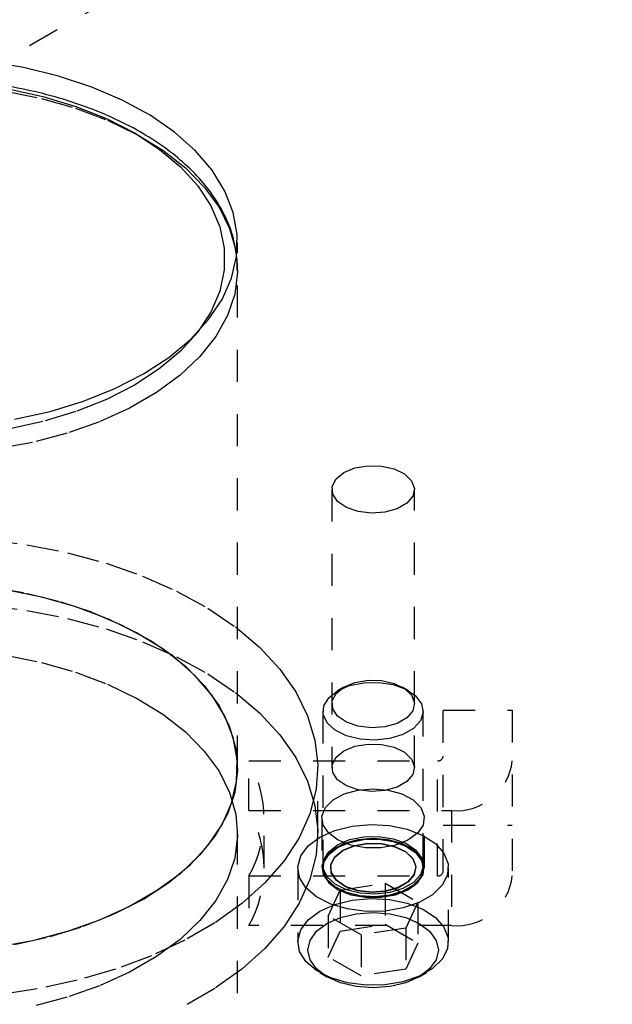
# Model space of a CAD drawing. Header units: inches. Extents: x 1907 to 2452, y -210 to -54.
# Tile 412 of 656: x 1987.51 to 1989.35, y -183.82 to -180.75. Entities that reach past the tile are written whole.
import ezdxf

# ---------------------------------------------------------------- set-up
doc = ezdxf.new("R2010")
doc.units = ezdxf.units.IN
doc.header["$LTSCALE"] = 0.5
doc.header["$MEASUREMENT"] = 0
doc.linetypes.add('HIDDEN', pattern=[0.225, 0.15, -0.075])
doc.layers.add('SID-M-H', color=4, linetype='HIDDEN')
doc.layers.add('SID-M-S', color=105, linetype='Continuous')

msp = doc.modelspace()

# ---------------------------------------------------------------- linework, layer by layer
at = {"layer": 'SID-M-H'}
for p, q in [((1991.78034, -178.38675), (1978.69887, -185.93853)), ((1987.462, -180.97664), (1987.57367, -180.99951)), ((1987.57367, -180.99951), (1987.67986, -181.02984)), ((1987.67986, -181.02984), (1987.7791, -181.0672)), ((1987.7791, -181.0672), (1987.86999, -181.11108)), ((1987.86999, -181.11108), (1987.95125, -181.16086)), ((1987.95125, -181.16086), (1988.02174, -181.21583)), ((1988.02174, -181.21583), (1988.08047, -181.27523)), ((1988.08047, -181.27523), (1988.12662, -181.33823)), ((1988.12662, -181.33823), (1988.15955, -181.40393)), ((1988.15955, -181.40393), (1988.17877, -181.47142)), ((1988.18415, -183.0811), (1988.18415, -181.44802)), ((1988.17877, -181.47142), (1988.18404, -181.53976)), ((1988.18404, -181.53976), (1988.17527, -181.60797)), ((1988.17527, -181.60797), (1988.15258, -181.6751)), ((1988.15258, -181.6751), (1988.11631, -181.74021)), ((1988.06015, -181.72665), (1988.00624, -181.78595)), ((1988.06099, -181.72557), (1988.06015, -181.72665)), ((1988.11631, -181.74021), (1988.06694, -181.80239)), ((1988.00624, -181.78595), (1987.94034, -181.84106)), ((1988.06694, -181.80239), (1988.00518, -181.86076)), ((1987.94034, -181.84106), (1987.86342, -181.89119)), ((1988.00518, -181.86076), (1987.9319, -181.91451)), ((1987.86342, -181.89119), (1987.77659, -181.93559)), ((1987.77659, -181.93559), (1987.68112, -181.97364)), ((1987.9319, -181.91451), (1987.84812, -181.96287)), ((1987.84812, -181.96287), (1987.75502, -182.00517)), ((1987.68112, -181.97364), (1987.5784, -182.00476)), ((1987.5784, -182.00476), (1987.46994, -182.0285)), ((1987.75502, -182.00517), (1987.65391, -182.04083)), ((1987.65391, -182.04083), (1987.5462, -182.06932)), ((1987.5462, -182.06932), (1987.43341, -182.09027)), ((1988.51517, -182.16311), (1988.54959, -182.14892)), ((1988.54959, -182.14892), (1988.59013, -182.14196)), ((1988.59013, -182.14196), (1988.6324, -182.14297)), ((1988.6324, -182.14297), (1988.67181, -182.15184)), ((1988.67181, -182.15184), (1988.70408, -182.16762)), ((1988.47852, -182.20639), (1988.49059, -182.18299)), ((1988.49059, -182.18299), (1988.51517, -182.16311)), ((1988.70408, -182.16762), (1988.72574, -182.1886)), ((1988.47753, -182.21557), (1988.47753, -183.0811)), ((1988.48026, -182.23079), (1988.47852, -182.20639)), ((1988.72574, -182.1886), (1988.73442, -182.2125)), ((1988.73442, -182.2125), (1988.72919, -182.23673)), ((1988.73453, -183.0811), (1988.73453, -182.21557)), ((1988.49564, -182.25354), (1988.48026, -182.23079)), ((1988.72919, -182.23673), (1988.71061, -182.25867)), ((1988.52298, -182.27217), (1988.49564, -182.25354)), ((1988.55932, -182.28467), (1988.52298, -182.27217)), ((1988.6807, -182.27594), (1988.64269, -182.28667)), ((1988.71061, -182.25867), (1988.6807, -182.27594)), ((1988.60072, -182.28969), (1988.55932, -182.28467)), ((1988.64269, -182.28667), (1988.60072, -182.28969)), ((1987.39939, -182.37027), (1987.52905, -182.3875)), ((1987.52905, -182.3875), (1987.65481, -182.4126)), ((1987.65481, -182.4126), (1987.77523, -182.44527)), ((1987.77523, -182.44527), (1987.88895, -182.48514)), ((1987.88895, -182.48514), (1987.99469, -182.53176)), ((1987.51842, -182.53702), (1987.4046, -182.51802)), ((1987.462, -182.52654), (1987.57367, -182.54941)), ((1987.62754, -182.56366), (1987.51842, -182.53702)), ((1987.57367, -182.54941), (1987.67986, -182.57974)), ((1987.99469, -182.53176), (1988.09125, -182.58461)), ((1987.39939, -182.57441), (1987.52905, -182.59164)), ((1987.73044, -182.59757), (1987.62754, -182.56366)), ((1987.67986, -182.57974), (1987.7791, -182.6171)), ((1987.52905, -182.59164), (1987.65481, -182.61673)), ((1987.82567, -182.63826), (1987.73044, -182.59757)), ((1988.09125, -182.58461), (1988.17753, -182.64308)), ((1987.65481, -182.61673), (1987.77523, -182.6494)), ((1987.7791, -182.6171), (1987.86999, -182.66098)), ((1987.9119, -182.68517), (1987.82567, -182.63826)), ((1988.17753, -182.64308), (1988.25255, -182.70652)), ((1987.77523, -182.6494), (1987.88895, -182.68927)), ((1987.86999, -182.66098), (1987.95125, -182.71076)), ((1987.88895, -182.68927), (1987.99469, -182.7359)), ((1987.98791, -182.73764), (1987.9119, -182.68517)), ((1988.25255, -182.70652), (1988.31547, -182.7742)), ((1987.462, -182.73068), (1987.57367, -182.75354)), ((1987.95125, -182.71076), (1988.02174, -182.76573)), ((1987.99469, -182.7359), (1988.09125, -182.78875)), ((1987.57367, -182.75354), (1987.67986, -182.78387)), ((1988.05263, -182.79493), (1987.98791, -182.73764)), ((1988.02174, -182.76573), (1988.08047, -182.82513)), ((1987.67986, -182.78387), (1987.7791, -182.82124)), ((1988.10517, -182.85624), (1988.05263, -182.79493)), ((1988.09125, -182.78875), (1988.17753, -182.84722)), ((1988.31547, -182.7742), (1988.36556, -182.84536)), ((1987.7791, -182.82124), (1987.86999, -182.86512)), ((1988.08047, -182.82513), (1988.12662, -182.88813)), ((1988.49554, -182.84156), (1988.53302, -182.82559)), ((1988.51517, -182.83023), (1988.54959, -182.81604)), ((1988.53302, -182.82559), (1988.57698, -182.81671)), ((1988.54959, -182.81604), (1988.59013, -182.80907)), ((1988.57698, -182.81671), (1988.62352, -182.81571)), ((1988.59013, -182.80907), (1988.6324, -182.81008)), ((1988.62352, -182.81571), (1988.66851, -182.82267)), ((1988.6324, -182.81008), (1988.67181, -182.81896)), ((1988.66851, -182.82267), (1988.70795, -182.83697)), ((1988.67181, -182.81896), (1988.70408, -182.83474)), ((1988.14477, -182.9207), (1988.10517, -182.85624)), ((1988.17753, -182.84722), (1988.25255, -182.91066)), ((1988.36556, -182.84536), (1988.40228, -182.91919)), ((1988.46789, -182.86319), (1988.49554, -182.84156)), ((1988.47852, -182.87351), (1988.49059, -182.8501)), ((1988.49059, -182.8501), (1988.51517, -182.83023)), ((1988.51515, -182.83024), (1988.49552, -182.84157)), ((1988.71653, -182.84157), (1988.69691, -182.83024)), ((1988.70408, -182.83474), (1988.72574, -182.85572)), ((1988.70795, -182.83697), (1988.73833, -182.85735)), ((1988.72574, -182.85572), (1988.73442, -182.87962)), ((1988.73833, -182.85735), (1988.75695, -182.88199)), ((1987.86999, -182.86512), (1987.95125, -182.91489)), ((1988.12662, -182.88813), (1988.15955, -182.95383)), ((1988.45076, -182.91544), (1988.4525, -182.88857)), ((1988.4525, -182.88857), (1988.46789, -182.86319)), ((1988.48026, -182.8979), (1988.47852, -182.87351)), ((1988.73442, -182.87962), (1988.72919, -182.90385)), ((1988.75695, -182.88199), (1988.76217, -182.90871)), ((1987.95125, -182.91489), (1988.02174, -182.96987)), ((1988.17089, -182.98742), (1988.14477, -182.9207)), ((1988.25255, -182.91066), (1988.31547, -182.97834)), ((1988.40228, -182.91919), (1988.42519, -182.99485)), ((1988.44978, -182.90534), (1988.44978, -183.38445)), ((1988.46282, -182.94141), (1988.45076, -182.91544)), ((1988.49564, -182.92065), (1988.48026, -182.8979)), ((1988.52298, -182.93929), (1988.49564, -182.92065)), ((1988.72919, -182.90385), (1988.71061, -182.92579)), ((1988.76217, -182.90871), (1988.75351, -182.93513)), ((1988.76228, -183.38445), (1988.76228, -182.90534)), ((1988.82403, -183.40336), (1988.82403, -182.90214)), ((1988.82403, -182.90214), (1989.03903, -182.90214)), ((1989.03903, -182.90214), (1989.03903, -183.41765)), ((1988.4876, -182.96418), (1988.46282, -182.94141)), ((1988.55932, -182.95179), (1988.52298, -182.93929)), ((1988.60072, -182.9568), (1988.55932, -182.95179)), ((1988.6807, -182.94305), (1988.64269, -182.95378)), ((1988.71061, -182.92579), (1988.6807, -182.94305)), ((1988.75351, -182.93513), (1988.73175, -182.9589)), ((1988.02174, -182.96987), (1988.08047, -183.02927)), ((1988.15955, -182.95383), (1988.17877, -183.02133)), ((1988.31547, -182.97834), (1988.36556, -183.0495)), ((1988.5229, -182.98172), (1988.4876, -182.96418)), ((1988.56559, -182.99247), (1988.5229, -182.98172)), ((1988.64269, -182.95378), (1988.60072, -182.9568)), ((1988.69881, -182.97792), (1988.65763, -182.99048)), ((1988.73175, -182.9589), (1988.69881, -182.97792)), ((1988.18316, -183.05545), (1988.17089, -182.98742)), ((1988.42519, -182.99485), (1988.43404, -183.0715)), ((1988.54959, -183.01446), (1988.59013, -183.00749)), ((1988.61187, -182.99548), (1988.56559, -182.99247)), ((1988.59013, -183.00749), (1988.6324, -183.0085)), ((1988.65763, -182.99048), (1988.61187, -182.99548)), ((1988.6324, -183.0085), (1988.67181, -183.01738)), ((1988.08047, -183.02927), (1988.12662, -183.09227)), ((1988.17877, -183.02133), (1988.18404, -183.08966)), ((1988.49059, -183.04852), (1988.51517, -183.02865)), ((1988.51517, -183.02865), (1988.54959, -183.01446)), ((1988.67181, -183.01738), (1988.70408, -183.03316)), ((1988.70408, -183.03316), (1988.72574, -183.05414)), ((1988.1814, -183.12384), (1988.18316, -183.05545)), ((1988.21932, -183.05973), (1988.80653, -183.05973)), ((1988.21932, -183.21406), (1988.21932, -183.05973)), ((1988.36556, -183.0495), (1988.40228, -183.12333)), ((1988.43404, -183.0715), (1988.42873, -183.14825)), ((1988.47852, -183.07193), (1988.49059, -183.04852)), ((1988.48026, -183.09632), (1988.47852, -183.07193)), ((1988.72574, -183.05414), (1988.73442, -183.07804)), ((1988.80653, -183.41765), (1988.80653, -183.05973)), ((1988.12662, -183.09227), (1988.15955, -183.15797)), ((1988.18404, -183.08966), (1988.17527, -183.15787)), ((1988.43415, -183.28524), (1988.43415, -183.0811)), ((1988.49564, -183.11907), (1988.48026, -183.09632)), ((1988.72919, -183.10227), (1988.71061, -183.12421)), ((1988.73442, -183.07804), (1988.72919, -183.10227)), ((1988.16565, -183.19163), (1988.1814, -183.12384)), ((1988.40228, -183.12333), (1988.42519, -183.19899)), ((1988.52298, -183.13771), (1988.49564, -183.11907)), ((1988.71061, -183.12421), (1988.6807, -183.14147)), ((1988.17527, -183.15787), (1988.15258, -183.225)), ((1988.15955, -183.15797), (1988.17877, -183.22546)), ((1988.42873, -183.14825), (1988.40931, -183.22423)), ((1988.48133, -183.18128), (1988.51618, -183.16262)), ((1988.51618, -183.16262), (1988.55901, -183.15071)), ((1988.55932, -183.15021), (1988.52298, -183.13771)), ((1988.55901, -183.15071), (1988.60603, -183.14662)), ((1988.60072, -183.15522), (1988.55932, -183.15021)), ((1988.64269, -183.1522), (1988.60072, -183.15522)), ((1988.60603, -183.14662), (1988.65304, -183.15071)), ((1988.6807, -183.14147), (1988.64269, -183.1522)), ((1988.65304, -183.15071), (1988.69588, -183.16262)), ((1988.69588, -183.16262), (1988.73073, -183.18128)), ((1988.13612, -183.25786), (1988.16565, -183.19163)), ((1988.45755, -183.20505), (1988.48133, -183.18128)), ((1988.73073, -183.18128), (1988.7545, -183.20505)), ((1988.15258, -183.225), (1988.11631, -183.29011)), ((1988.17877, -183.22546), (1988.18404, -183.29379)), ((1988.21932, -183.21406), (1988.85003, -183.21406)), ((1988.40931, -183.22423), (1988.37602, -183.2986)), ((1988.42519, -183.19899), (1988.43404, -183.27563)), ((1988.44697, -183.23181), (1988.45755, -183.20505)), ((1988.7545, -183.20505), (1988.76508, -183.23181)), ((1988.85003, -183.21406), (1988.85003, -183.57198)), ((1988.09322, -183.32162), (1988.13612, -183.25786)), ((1988.26703, -183.39302), (1988.26703, -183.23869)), ((1988.44653, -183.23869), (1988.44653, -183.39302)), ((1988.45053, -183.25918), (1988.44697, -183.23181)), ((1988.54064, -183.26309), (1988.59867, -183.25778)), ((1988.59867, -183.25778), (1988.65716, -183.26098)), ((1988.76508, -183.23181), (1988.76153, -183.25918)), ((1988.76553, -183.39302), (1988.76553, -183.23869)), ((1988.18415, -188.18167), (1988.18415, -183.28524)), ((1988.43404, -183.27563), (1988.42873, -183.35238)), ((1988.4403, -183.29735), (1988.48672, -183.27656)), ((1988.4679, -183.28473), (1988.45053, -183.25918)), ((1988.49754, -183.30619), (1988.4679, -183.28473)), ((1988.48672, -183.27656), (1988.54064, -183.26309)), ((1988.65716, -183.26098), (1988.71243, -183.27246)), ((1988.71243, -183.27246), (1988.76102, -183.29153)), ((1988.74416, -183.28473), (1988.71452, -183.30619)), ((1988.76153, -183.25918), (1988.74416, -183.28473)), ((1988.82403, -183.26006), (1989.03903, -183.26006)), ((1988.11631, -183.29011), (1988.06694, -183.35229)), ((1988.18404, -183.29379), (1988.17527, -183.362)), ((1988.37602, -183.2986), (1988.32922, -183.37051)), ((1988.40429, -183.32415), (1988.4403, -183.29735)), ((1988.51618, -183.31694), (1988.48133, -183.33561)), ((1988.49554, -183.32067), (1988.53302, -183.3047)), ((1988.49554, -183.32892), (1988.53302, -183.31295)), ((1988.49554, -183.32924), (1988.53302, -183.31327)), ((1988.53682, -183.32165), (1988.49754, -183.30619)), ((1988.55901, -183.30503), (1988.51618, -183.31694)), ((1988.53302, -183.3047), (1988.57698, -183.29582)), ((1988.53302, -183.31295), (1988.57698, -183.30407)), ((1988.53302, -183.31327), (1988.57698, -183.30439)), ((1988.54763, -183.32374), (1988.58958, -183.31653)), ((1988.54775, -183.32263), (1988.58961, -183.31544)), ((1988.60603, -183.30094), (1988.55901, -183.30503)), ((1988.57698, -183.29582), (1988.62352, -183.29482)), ((1988.57698, -183.30407), (1988.62352, -183.30306)), ((1988.57698, -183.30439), (1988.62352, -183.30339)), ((1988.58958, -183.31653), (1988.63331, -183.31757)), ((1988.58961, -183.31544), (1988.63326, -183.31648)), ((1988.65304, -183.30503), (1988.60603, -183.30094)), ((1988.62352, -183.29482), (1988.66851, -183.30178)), ((1988.62352, -183.30306), (1988.66851, -183.31002)), ((1988.62352, -183.30339), (1988.66851, -183.31034)), ((1988.63326, -183.31648), (1988.67395, -183.32564)), ((1988.63331, -183.31757), (1988.67409, -183.32676)), ((1988.69588, -183.31694), (1988.65304, -183.30503)), ((1988.66851, -183.30178), (1988.70795, -183.31608)), ((1988.66851, -183.31002), (1988.70795, -183.32433)), ((1988.66851, -183.31034), (1988.70795, -183.32465)), ((1988.71452, -183.30619), (1988.67523, -183.32165)), ((1988.73073, -183.33561), (1988.69588, -183.31694)), ((1988.70795, -183.31608), (1988.73833, -183.33646)), ((1988.76102, -183.29153), (1988.79988, -183.31697)), ((1988.79988, -183.31697), (1988.82655, -183.34719)), ((1988.03756, -183.382), (1988.09322, -183.32162)), ((1988.38096, -183.35527), (1988.40429, -183.32415)), ((1988.4525, -183.36768), (1988.46789, -183.3423)), ((1988.48133, -183.33561), (1988.45755, -183.35938)), ((1988.46789, -183.3423), (1988.49554, -183.32067)), ((1988.46789, -183.35055), (1988.49554, -183.32892)), ((1988.46789, -183.35087), (1988.49554, -183.32924)), ((1988.48657, -183.35899), (1988.51201, -183.33842)), ((1988.48682, -183.35781), (1988.5122, -183.33728)), ((1988.51201, -183.33842), (1988.54763, -183.32374)), ((1988.5122, -183.33728), (1988.54775, -183.32263)), ((1988.58226, -183.32974), (1988.53682, -183.32165)), ((1988.6298, -183.32974), (1988.58226, -183.32974)), ((1988.67523, -183.32165), (1988.6298, -183.32974)), ((1988.67395, -183.32564), (1988.70729, -183.34194)), ((1988.67409, -183.32676), (1988.70749, -183.34309)), ((1988.70729, -183.34194), (1988.72965, -183.36361)), ((1988.70749, -183.34309), (1988.7299, -183.3648)), ((1988.70795, -183.32433), (1988.73833, -183.34471)), ((1988.70795, -183.32465), (1988.73833, -183.34503)), ((1988.7545, -183.35938), (1988.73073, -183.33561)), ((1988.73833, -183.33646), (1988.75695, -183.36111)), ((1988.73833, -183.34471), (1988.75695, -183.36935)), ((1988.73833, -183.34503), (1988.75695, -183.36967)), ((1988.82655, -183.34719), (1988.83936, -183.38029)), ((1988.06694, -183.35229), (1988.00518, -183.41066)), ((1988.17527, -183.362), (1988.15258, -183.42913)), ((1988.32922, -183.37051), (1988.26944, -183.43913)), ((1988.37177, -183.38877), (1988.38096, -183.35527)), ((1988.42873, -183.35238), (1988.40931, -183.42837)), ((1988.45755, -183.35938), (1988.44697, -183.38614)), ((1988.45076, -183.39455), (1988.4525, -183.36768)), ((1988.45076, -183.4028), (1988.4525, -183.37593)), ((1988.45076, -183.40312), (1988.4525, -183.37625)), ((1988.4525, -183.37593), (1988.46789, -183.35055)), ((1988.4525, -183.37625), (1988.46789, -183.35087)), ((1988.47408, -183.3832), (1988.48657, -183.35899)), ((1988.47435, -183.38198), (1988.48682, -183.35781)), ((1988.72965, -183.36361), (1988.73861, -183.38829)), ((1988.7299, -183.3648), (1988.73888, -183.38953)), ((1988.76508, -183.38614), (1988.7545, -183.35938)), ((1988.75695, -183.36111), (1988.76217, -183.38782)), ((1988.75695, -183.36935), (1988.76217, -183.39607)), ((1988.75695, -183.36967), (1988.76217, -183.39639)), ((1988.83936, -183.38029), (1988.83752, -183.41419)), ((1988.00518, -183.41066), (1987.9319, -183.46441)), ((1987.96992, -183.43816), (1988.03756, -183.382)), ((1988.37165, -183.39302), (1988.37165, -183.62267)), ((1988.3773, -183.42253), (1988.37177, -183.38877)), ((1988.44697, -183.38614), (1988.45053, -183.41351)), ((1988.44978, -183.3927), (1988.44978, -183.39302)), ((1988.46282, -183.42052), (1988.45076, -183.39455)), ((1988.46282, -183.42877), (1988.45076, -183.4028)), ((1988.46282, -183.42909), (1988.45076, -183.40312)), ((1988.47589, -183.40845), (1988.47408, -183.3832)), ((1988.47616, -183.40717), (1988.47435, -183.38198)), ((1988.4918, -183.43199), (1988.47589, -183.40845)), ((1988.49204, -183.43066), (1988.47616, -183.40717)), ((1988.73861, -183.38829), (1988.73321, -183.41331)), ((1988.73888, -183.38953), (1988.73347, -183.4146)), ((1988.76217, -183.38782), (1988.75351, -183.41424)), ((1988.76217, -183.39607), (1988.75351, -183.42249)), ((1988.76217, -183.39639), (1988.75351, -183.42281)), ((1988.76153, -183.41351), (1988.76508, -183.38614)), ((1988.76228, -183.39302), (1988.76228, -183.3927)), ((1988.8404, -183.62267), (1988.8404, -183.39302)), ((1987.89126, -183.48931), (1987.96992, -183.43816)), ((1988.15258, -183.42913), (1988.11631, -183.49425)), ((1988.26944, -183.43913), (1988.19737, -183.5037)), ((1988.21932, -183.41765), (1988.21932, -183.57198)), ((1988.21932, -183.41765), (1988.80653, -183.41765)), ((1988.40931, -183.42837), (1988.37602, -183.50274)), ((1988.3972, -183.45445), (1988.3773, -183.42253)), ((1988.45053, -183.41351), (1988.4679, -183.43906)), ((1988.4876, -183.44329), (1988.46282, -183.42052)), ((1988.4876, -183.45154), (1988.46282, -183.42877)), ((1988.4876, -183.45186), (1988.46282, -183.42909)), ((1988.4679, -183.43906), (1988.49754, -183.46052)), ((1988.52009, -183.45127), (1988.4918, -183.43199)), ((1988.52027, -183.44991), (1988.49204, -183.43066)), ((1988.50397, -183.46169), (1988.64339, -183.44012)), ((1988.64339, -183.44012), (1988.64339, -183.5677)), ((1988.64339, -183.44012), (1988.74545, -183.49904)), ((1988.71402, -183.43596), (1988.68314, -183.4538)), ((1988.71424, -183.4373), (1988.68329, -183.45517)), ((1988.73175, -183.43801), (1988.69881, -183.45703)), ((1988.73321, -183.41331), (1988.71402, -183.43596)), ((1988.73347, -183.4146), (1988.71424, -183.4373)), ((1988.71452, -183.46052), (1988.74416, -183.43906)), ((1988.75351, -183.41424), (1988.73175, -183.43801)), ((1988.75351, -183.42249), (1988.73175, -183.44626)), ((1988.75351, -183.42281), (1988.73175, -183.44658)), ((1988.74416, -183.43906), (1988.76153, -183.41351)), ((1988.83752, -183.41419), (1988.82113, -183.44675)), ((1987.9319, -183.46441), (1987.84812, -183.51277)), ((1988.43022, -183.4825), (1988.3972, -183.45445)), ((1988.46661, -183.54217), (1988.50397, -183.46169)), ((1988.5229, -183.46083), (1988.4876, -183.44329)), ((1988.5229, -183.46907), (1988.4876, -183.45154)), ((1988.5229, -183.4694), (1988.4876, -183.45186)), ((1988.49754, -183.46052), (1988.53682, -183.47598)), ((1988.50397, -183.46169), (1988.50397, -183.58927)), ((1988.55769, -183.46421), (1988.52009, -183.45127)), ((1988.55779, -183.46281), (1988.52027, -183.44991)), ((1988.56559, -183.47158), (1988.5229, -183.46083)), ((1988.56559, -183.47983), (1988.5229, -183.46907)), ((1988.56559, -183.48015), (1988.5229, -183.4694)), ((1988.60053, -183.46939), (1988.55769, -183.46421)), ((1988.60054, -183.46799), (1988.55779, -183.46281)), ((1988.61187, -183.47459), (1988.56559, -183.47158)), ((1988.64397, -183.46627), (1988.60053, -183.46939)), ((1988.64389, -183.46487), (1988.60054, -183.46799)), ((1988.65763, -183.46959), (1988.61187, -183.47459)), ((1988.68314, -183.4538), (1988.64389, -183.46487)), ((1988.68329, -183.45517), (1988.64397, -183.46627)), ((1988.69881, -183.45703), (1988.65763, -183.46959)), ((1988.69881, -183.46527), (1988.65763, -183.47784)), ((1988.69881, -183.4656), (1988.65763, -183.47816)), ((1988.67523, -183.47598), (1988.71452, -183.46052)), ((1988.73175, -183.44626), (1988.69881, -183.46527)), ((1988.73175, -183.44658), (1988.69881, -183.4656)), ((1988.82113, -183.44675), (1988.79122, -183.47595)), ((1987.80266, -183.53472), (1987.89126, -183.48931)), ((1988.11631, -183.49425), (1988.06694, -183.55642)), ((1988.37602, -183.50274), (1988.32922, -183.57464)), ((1988.47429, -183.50493), (1988.43022, -183.4825)), ((1988.48672, -183.50621), (1988.54064, -183.49274)), ((1988.53682, -183.47598), (1988.58226, -183.48407)), ((1988.54064, -183.49274), (1988.59867, -183.48744)), ((1988.61187, -183.48284), (1988.56559, -183.47983)), ((1988.61187, -183.48316), (1988.56559, -183.48015)), ((1988.58226, -183.48407), (1988.6298, -183.48407)), ((1988.59867, -183.48744), (1988.65716, -183.49063)), ((1988.65763, -183.47784), (1988.61187, -183.48284)), ((1988.65763, -183.47816), (1988.61187, -183.48316)), ((1988.6298, -183.48407), (1988.67523, -183.47598)), ((1988.65716, -183.49063), (1988.71243, -183.50212)), ((1988.74968, -183.49993), (1988.69911, -183.51719)), ((1988.74545, -183.49904), (1988.70809, -183.57952)), ((1988.71243, -183.50212), (1988.76102, -183.52118)), ((1988.74545, -183.49904), (1988.74545, -183.62662)), ((1988.79122, -183.47595), (1988.74968, -183.49993)), ((1987.84812, -183.51277), (1987.75502, -183.55508)), ((1988.19737, -183.5037), (1988.11382, -183.56348)), ((1988.40429, -183.5538), (1988.4403, -183.527)), ((1988.4403, -183.527), (1988.48672, -183.50621)), ((1988.52664, -183.52032), (1988.47429, -183.50493)), ((1988.58397, -183.52772), (1988.52664, -183.52032)), ((1988.55346, -183.53492), (1988.60603, -183.53093)), ((1988.64269, -183.52666), (1988.58397, -183.52772)), ((1988.60603, -183.53093), (1988.6586, -183.53492)), ((1988.69911, -183.51719), (1988.64269, -183.52666)), ((1988.76102, -183.52118), (1988.79988, -183.54662)), ((1987.75502, -183.55508), (1987.65391, -183.59073)), ((1987.70538, -183.57377), (1987.80266, -183.53472)), ((1988.06694, -183.55642), (1988.00518, -183.6148)), ((1988.11382, -183.56348), (1988.01974, -183.61779)), ((1988.38096, -183.58492), (1988.40429, -183.5538)), ((1988.4624, -183.56527), (1988.50447, -183.54664)), ((1988.56867, -183.60109), (1988.46661, -183.54217)), ((1988.46661, -183.54217), (1988.46661, -183.66975)), ((1988.50447, -183.54664), (1988.55346, -183.53492)), ((1988.6586, -183.53492), (1988.70759, -183.54664)), ((1988.70759, -183.54664), (1988.74966, -183.56527)), ((1988.79988, -183.54662), (1988.82655, -183.57684)), ((1987.65391, -183.59073), (1987.5462, -183.61922)), ((1987.60079, -183.6059), (1987.70538, -183.57377)), ((1988.85003, -183.57198), (1988.21932, -183.57198)), ((1988.32922, -183.57464), (1988.26944, -183.64326)), ((1988.37177, -183.61842), (1988.38096, -183.58492)), ((1988.40982, -183.61784), (1988.43012, -183.58956)), ((1988.43012, -183.58956), (1988.4624, -183.56527)), ((1988.46661, -183.66975), (1988.50397, -183.58927)), ((1988.50397, -183.58927), (1988.64339, -183.5677)), ((1988.70809, -183.57952), (1988.56867, -183.60109)), ((1988.64339, -183.5677), (1988.74545, -183.62662)), ((1988.70809, -183.57952), (1988.70809, -183.70711)), ((1988.74966, -183.56527), (1988.78194, -183.58956)), ((1988.78194, -183.58956), (1988.80223, -183.61784)), ((1988.82655, -183.57684), (1988.83936, -183.60994)), ((1987.5462, -183.61922), (1987.43341, -183.64017)), ((1987.49035, -183.63066), (1987.60079, -183.6059)), ((1988.01974, -183.61779), (1987.91618, -183.66602)), ((1988.00518, -183.6148), (1987.9319, -183.66854)), ((1988.3773, -183.65219), (1988.37177, -183.61842)), ((1988.4029, -183.64819), (1988.40982, -183.61784)), ((1988.56867, -183.60109), (1988.56867, -183.72867)), ((1988.80223, -183.61784), (1988.80915, -183.64819)), ((1988.83936, -183.60994), (1988.83752, -183.64384)), ((1988.26944, -183.64326), (1988.19737, -183.70783)), ((1988.3972, -183.6841), (1988.3773, -183.65219)), ((1988.40982, -183.67854), (1988.4029, -183.64819)), ((1988.74545, -183.62662), (1988.70809, -183.70711)), ((1988.80915, -183.64819), (1988.80223, -183.67854)), ((1988.83752, -183.64384), (1988.82113, -183.67641)), ((1987.91618, -183.66602), (1987.80434, -183.70763)), ((1987.9319, -183.66854), (1987.84812, -183.71691)), ((1988.43022, -183.71215), (1988.3972, -183.6841)), ((1988.43012, -183.70682), (1988.40982, -183.67854)), ((1988.56867, -183.72867), (1988.46661, -183.66975)), ((1988.80223, -183.67854), (1988.78194, -183.70682)), ((1988.82113, -183.67641), (1988.79122, -183.7056)), ((1987.80434, -183.70763), (1987.68547, -183.74213)), ((1987.84812, -183.71691), (1987.75502, -183.75921)), ((1988.19737, -183.70783), (1988.11382, -183.76761)), ((1988.4624, -183.73111), (1988.43012, -183.70682)), ((1988.47429, -183.73458), (1988.43022, -183.71215)), ((1988.70809, -183.70711), (1988.56867, -183.72867)), ((1988.78194, -183.70682), (1988.74966, -183.73111)), ((1988.79122, -183.7056), (1988.74968, -183.72958)), ((1987.68547, -183.74213), (1987.56091, -183.76915)), ((1988.44027, -183.71833), (1988.46237, -183.73109)), ((1988.50447, -183.74974), (1988.4624, -183.73111)), ((1988.52664, -183.74997), (1988.47429, -183.73458)), ((1988.69911, -183.74685), (1988.64269, -183.75631)), ((1988.74968, -183.72958), (1988.69911, -183.74685)), ((1988.74966, -183.73111), (1988.70759, -183.74974)), ((1988.74968, -183.73109), (1988.77178, -183.71833)), ((1987.56091, -183.76915), (1987.43209, -183.78837)), ((1987.75502, -183.75921), (1987.65391, -183.79486)), ((1988.11382, -183.76761), (1988.01974, -183.82193)), ((1988.55346, -183.76145), (1988.50447, -183.74974)), ((1988.58397, -183.75737), (1988.52664, -183.74997)), ((1988.60603, -183.76545), (1988.55346, -183.76145)), ((1988.64269, -183.75631), (1988.58397, -183.75737)), ((1988.6586, -183.76145), (1988.60603, -183.76545)), ((1988.70759, -183.74974), (1988.6586, -183.76145)), ((1987.65391, -183.79486), (1987.5462, -183.82336))]:
    msp.add_line(p, q, dxfattribs=at)
for centre, radius, start, end in [((1987.90487, -183.23869), 0.36181, 330.35534, 29.64466), ((1988.80799, -183.04366), 0.01614, 264.81742, 353.64866), ((1988.86577, -183.04045), 0.17432, 264.81742, 353.64866), ((1987.90487, -183.39302), 0.36181, 330.35534, 29.64466), ((1988.80799, -183.40158), 0.01614, 264.81742, 353.64866), ((1988.86577, -183.39837), 0.17432, 264.81742, 353.64866)]:
    msp.add_arc(centre, radius, start, end, dxfattribs=at)
msp.add_open_spline([(1988.18257, -181.5346), (1988.1834, -181.52354), (1988.18459, -181.50774), (1988.1814, -181.49213), (1988.18044, -181.48745)], degree=3, knots=[0, 0, 0, 0, 0.7001282, 1, 1, 1, 1], dxfattribs=at)
at = {"layer": 'SID-M-S'}
for p, q in [((1987.51842, -180.90394), (1987.4046, -180.88493)), ((1987.62754, -180.93058), (1987.51842, -180.90394)), ((1987.73044, -180.96449), (1987.62754, -180.93058)), ((1987.46994, -180.9696), (1987.5784, -180.99335)), ((1987.82567, -181.00518), (1987.73044, -180.96449)), ((1987.5784, -180.99335), (1987.68112, -181.02447)), ((1987.9119, -181.05209), (1987.82567, -181.00518)), ((1987.68112, -181.02447), (1987.77659, -181.06251)), ((1987.98791, -181.10456), (1987.9119, -181.05209)), ((1987.77659, -181.06251), (1987.86342, -181.10692)), ((1987.86342, -181.10692), (1987.94034, -181.15705)), ((1988.05263, -181.16185), (1987.98791, -181.10456)), ((1987.94034, -181.15705), (1988.00624, -181.21216)), ((1988.10517, -181.22316), (1988.05263, -181.16185)), ((1988.00624, -181.21216), (1988.06015, -181.27145)), ((1988.14477, -181.28762), (1988.10517, -181.22316)), ((1988.06015, -181.27145), (1988.10128, -181.33407)), ((1988.17089, -181.35433), (1988.14477, -181.28762)), ((1988.10128, -181.33407), (1988.12904, -181.39909)), ((1988.18316, -181.42236), (1988.17089, -181.35433)), ((1988.12904, -181.39909), (1988.14303, -181.46557)), ((1988.1814, -181.49075), (1988.18316, -181.42236)), ((1988.14303, -181.46557), (1988.14303, -181.53254)), ((1988.16565, -181.55854), (1988.1814, -181.49075)), ((1988.14303, -181.53254), (1988.12904, -181.59902)), ((1988.13612, -181.62478), (1988.16565, -181.55854)), ((1988.12904, -181.59902), (1988.10128, -181.66404)), ((1988.09322, -181.68854), (1988.13612, -181.62478)), ((1988.10128, -181.66404), (1988.06099, -181.72557)), ((1988.03756, -181.74892), (1988.09322, -181.68854)), ((1987.96992, -181.80508), (1988.03756, -181.74892)), ((1987.89126, -181.85622), (1987.96992, -181.80508)), ((1987.80266, -181.90164), (1987.89126, -181.85622)), ((1987.70538, -181.94068), (1987.80266, -181.90164)), ((1987.60079, -181.97282), (1987.70538, -181.94068)), ((1987.49035, -181.99758), (1987.60079, -181.97282))]:
    msp.add_line(p, q, dxfattribs=at)
msp.add_open_spline([(1988.18044, -181.48745), (1988.17798, -181.46996), (1988.17237, -181.43025), (1988.14908, -181.36986), (1988.11359, -181.30697), (1988.06615, -181.2469), (1988.0077, -181.19032), (1987.9388, -181.13797), (1987.86037, -181.09057), (1987.77348, -181.04873), (1987.6793, -181.01297), (1987.57904, -180.98368), (1987.47396, -180.9612), (1987.36534, -180.94575), (1987.25451, -180.9375), (1987.14284, -180.93655), (1987.03167, -180.9429), (1986.92237, -180.95648), (1986.81626, -180.97715), (1986.71464, -181.00468), (1986.61875, -181.03879), (1986.54295, -181.07314), (1986.48552, -181.10427), (1986.4313, -181.1375), (1986.37136, -181.18125), (1986.31038, -181.23792), (1986.26036, -181.29867), (1986.22252, -181.36266), (1986.19688, -181.4264), (1986.19032, -181.46912), (1986.18724, -181.4891)], degree=3, knots=[0, 0, 0, 0, 0.0285086, 0.0647359, 0.10124, 0.1381275, 0.1753658, 0.2128449, 0.2504485, 0.2880888, 0.3257115, 0.3633023, 0.4008601, 0.4383906, 0.4759025, 0.5134062, 0.5509124, 0.5884291, 0.625967, 0.6635374, 0.7011508, 0.7388155, 0.7597632, 0.7796573, 0.8174008, 0.8551654, 0.8928386, 0.9302929, 0.9673899, 1, 1, 1, 1], dxfattribs=at)

doc.saveas('drawing.dxf')
